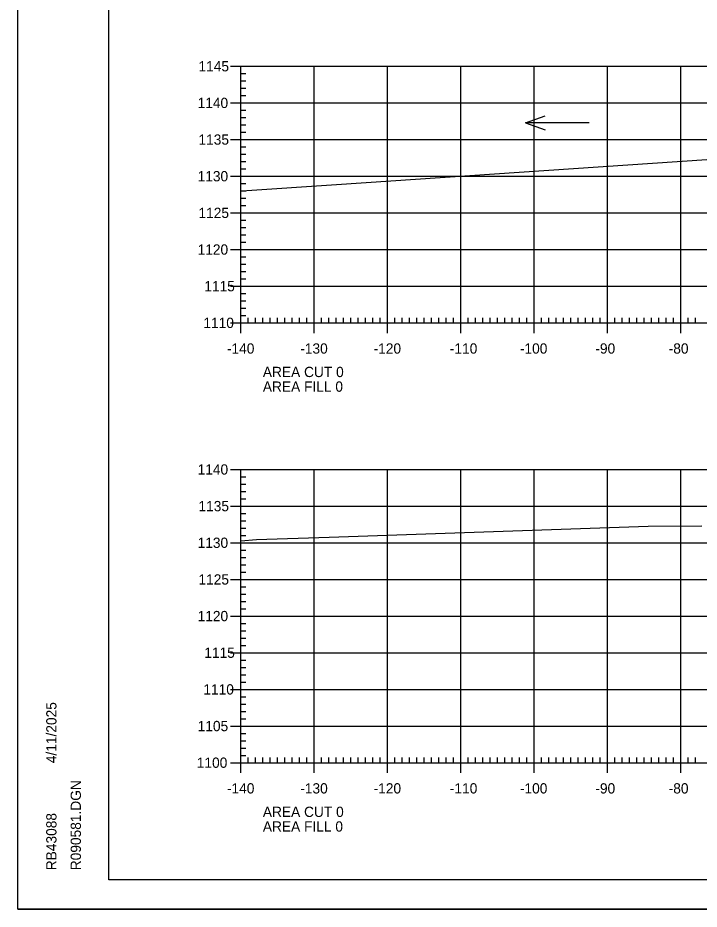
# Model space of a CAD drawing. Extents: x 1322838 to 1324533, y 339903 to 351025.
# Drawn here: x 1323533.3 to 1323626.2, y 350811.9 to 350933.5 of the extents above; entities that cross this region are included whole.
import ezdxf

# ---------------------------------------------------------------- set-up
doc = ezdxf.new("R2010")
doc.units = 0
for name, color, linetype in [('R_Axis', 7, 'Continuous'), ('R_Axis Annot', 7, 'Continuous'), ('R_Exist Surface', 7, 'Continuous'), ('R_Grid', 7, 'Continuous'), ('R_No Plot', 7, 'Continuous'), ('R_Water Annot', 7, 'Continuous')]:
    doc.layers.add(name, color=color, linetype=linetype)

msp = doc.modelspace()

# ---------------------------------------------------------------- linework, layer by layer
at = {"layer": 'R_Axis'}
for p, q in [((1323562.32, 350926.92), (1323565.12, 350926.92)), ((1323563.72, 350891.92), (1323563.72, 350926.92)), ((1323563.72, 350925.92), (1323564.42, 350925.92)), ((1323563.72, 350924.92), (1323564.42, 350924.92)), ((1323563.72, 350923.92), (1323564.42, 350923.92)), ((1323563.72, 350922.92), (1323564.42, 350922.92)), ((1323562.32, 350921.92), (1323565.12, 350921.92)), ((1323563.72, 350920.92), (1323564.42, 350920.92)), ((1323563.72, 350919.92), (1323564.42, 350919.92)), ((1323563.72, 350918.92), (1323564.42, 350918.92)), ((1323563.72, 350917.92), (1323564.42, 350917.92)), ((1323562.32, 350916.92), (1323565.12, 350916.92)), ((1323563.72, 350915.92), (1323564.42, 350915.92)), ((1323563.72, 350914.92), (1323564.42, 350914.92)), ((1323563.72, 350913.92), (1323564.42, 350913.92)), ((1323563.72, 350912.92), (1323564.42, 350912.92)), ((1323562.32, 350911.92), (1323565.12, 350911.92)), ((1323563.72, 350910.92), (1323564.42, 350910.92)), ((1323563.72, 350909.92), (1323564.42, 350909.92)), ((1323563.72, 350908.92), (1323564.42, 350908.92)), ((1323563.72, 350907.92), (1323564.42, 350907.92)), ((1323562.32, 350906.92), (1323565.12, 350906.92)), ((1323563.72, 350905.92), (1323564.42, 350905.92)), ((1323563.72, 350904.92), (1323564.42, 350904.92)), ((1323563.72, 350903.92), (1323564.42, 350903.92)), ((1323563.72, 350902.92), (1323564.42, 350902.92)), ((1323562.32, 350901.92), (1323565.12, 350901.92)), ((1323563.72, 350900.92), (1323564.42, 350900.92)), ((1323563.72, 350899.92), (1323564.42, 350899.92)), ((1323563.72, 350898.92), (1323564.42, 350898.92)), ((1323563.72, 350897.92), (1323564.42, 350897.92)), ((1323562.32, 350896.92), (1323565.12, 350896.92)), ((1323563.72, 350895.92), (1323564.42, 350895.92)), ((1323563.72, 350894.92), (1323564.42, 350894.92)), ((1323563.72, 350893.92), (1323564.42, 350893.92)), ((1323563.72, 350890.52), (1323563.72, 350893.32)), ((1323573.72, 350890.52), (1323573.72, 350893.32)), ((1323583.72, 350890.52), (1323583.72, 350893.32)), ((1323593.72, 350890.52), (1323593.72, 350893.32)), ((1323603.72, 350890.52), (1323603.72, 350893.32)), ((1323613.72, 350890.52), (1323613.72, 350893.32)), ((1323623.72, 350890.52), (1323623.72, 350893.32)), ((1323562.32, 350891.92), (1323565.12, 350891.92)), ((1323563.72, 350892.92), (1323564.42, 350892.92)), ((1323563.72, 350891.92), (1323843.72, 350891.92)), ((1323564.72, 350891.92), (1323564.72, 350892.62)), ((1323565.72, 350891.92), (1323565.72, 350892.62)), ((1323566.72, 350891.92), (1323566.72, 350892.62)), ((1323567.72, 350891.92), (1323567.72, 350892.62)), ((1323568.72, 350891.92), (1323568.72, 350892.62)), ((1323569.72, 350891.92), (1323569.72, 350892.62)), ((1323570.72, 350891.92), (1323570.72, 350892.62)), ((1323571.72, 350891.92), (1323571.72, 350892.62)), ((1323572.72, 350891.92), (1323572.72, 350892.62)), ((1323574.72, 350891.92), (1323574.72, 350892.62)), ((1323575.72, 350891.92), (1323575.72, 350892.62)), ((1323576.72, 350891.92), (1323576.72, 350892.62)), ((1323577.72, 350891.92), (1323577.72, 350892.62)), ((1323578.72, 350891.92), (1323578.72, 350892.62)), ((1323579.72, 350891.92), (1323579.72, 350892.62)), ((1323580.72, 350891.92), (1323580.72, 350892.62)), ((1323581.72, 350891.92), (1323581.72, 350892.62)), ((1323582.72, 350891.92), (1323582.72, 350892.62)), ((1323584.72, 350891.92), (1323584.72, 350892.62)), ((1323585.72, 350891.92), (1323585.72, 350892.62)), ((1323586.72, 350891.92), (1323586.72, 350892.62)), ((1323587.72, 350891.92), (1323587.72, 350892.62)), ((1323588.72, 350891.92), (1323588.72, 350892.62)), ((1323589.72, 350891.92), (1323589.72, 350892.62)), ((1323590.72, 350891.92), (1323590.72, 350892.62)), ((1323591.72, 350891.92), (1323591.72, 350892.62)), ((1323592.72, 350891.92), (1323592.72, 350892.62)), ((1323594.72, 350891.92), (1323594.72, 350892.62)), ((1323595.72, 350891.92), (1323595.72, 350892.62)), ((1323596.72, 350891.92), (1323596.72, 350892.62)), ((1323597.72, 350891.92), (1323597.72, 350892.62)), ((1323598.72, 350891.92), (1323598.72, 350892.62)), ((1323599.72, 350891.92), (1323599.72, 350892.62)), ((1323600.72, 350891.92), (1323600.72, 350892.62)), ((1323601.72, 350891.92), (1323601.72, 350892.62)), ((1323602.72, 350891.92), (1323602.72, 350892.62)), ((1323604.72, 350891.92), (1323604.72, 350892.62)), ((1323605.72, 350891.92), (1323605.72, 350892.62)), ((1323606.72, 350891.92), (1323606.72, 350892.62)), ((1323607.72, 350891.92), (1323607.72, 350892.62)), ((1323608.72, 350891.92), (1323608.72, 350892.62)), ((1323609.72, 350891.92), (1323609.72, 350892.62)), ((1323610.72, 350891.92), (1323610.72, 350892.62)), ((1323611.72, 350891.92), (1323611.72, 350892.62)), ((1323612.72, 350891.92), (1323612.72, 350892.62)), ((1323614.72, 350891.92), (1323614.72, 350892.62)), ((1323615.72, 350891.92), (1323615.72, 350892.62)), ((1323616.72, 350891.92), (1323616.72, 350892.62)), ((1323617.72, 350891.92), (1323617.72, 350892.62)), ((1323618.72, 350891.92), (1323618.72, 350892.62)), ((1323619.72, 350891.92), (1323619.72, 350892.62)), ((1323620.72, 350891.92), (1323620.72, 350892.62)), ((1323621.72, 350891.92), (1323621.72, 350892.62)), ((1323622.72, 350891.92), (1323622.72, 350892.62)), ((1323624.72, 350891.92), (1323624.72, 350892.62)), ((1323625.72, 350891.92), (1323625.72, 350892.62)), ((1323562.32, 350871.92), (1323565.12, 350871.92)), ((1323563.72, 350831.92), (1323563.72, 350871.92)), ((1323563.72, 350870.92), (1323564.42, 350870.92)), ((1323563.72, 350869.92), (1323564.42, 350869.92)), ((1323563.72, 350868.92), (1323564.42, 350868.92)), ((1323563.72, 350867.92), (1323564.42, 350867.92)), ((1323562.32, 350866.92), (1323565.12, 350866.92)), ((1323563.72, 350865.92), (1323564.42, 350865.92)), ((1323563.72, 350864.92), (1323564.42, 350864.92)), ((1323563.72, 350863.92), (1323564.42, 350863.92)), ((1323563.72, 350862.92), (1323564.42, 350862.92)), ((1323562.32, 350861.92), (1323565.12, 350861.92)), ((1323563.72, 350860.92), (1323564.42, 350860.92)), ((1323563.72, 350859.92), (1323564.42, 350859.92)), ((1323563.72, 350858.92), (1323564.42, 350858.92)), ((1323563.72, 350857.92), (1323564.42, 350857.92)), ((1323562.32, 350856.92), (1323565.12, 350856.92)), ((1323563.72, 350855.92), (1323564.42, 350855.92)), ((1323563.72, 350854.92), (1323564.42, 350854.92)), ((1323563.72, 350853.92), (1323564.42, 350853.92)), ((1323563.72, 350852.92), (1323564.42, 350852.92)), ((1323562.32, 350851.92), (1323565.12, 350851.92)), ((1323563.72, 350850.92), (1323564.42, 350850.92)), ((1323563.72, 350849.92), (1323564.42, 350849.92)), ((1323563.72, 350848.92), (1323564.42, 350848.92)), ((1323562.32, 350846.92), (1323565.12, 350846.92)), ((1323563.72, 350847.92), (1323564.42, 350847.92)), ((1323563.72, 350845.92), (1323564.42, 350845.92)), ((1323563.72, 350844.92), (1323564.42, 350844.92)), ((1323563.72, 350843.92), (1323564.42, 350843.92)), ((1323563.72, 350842.92), (1323564.42, 350842.92)), ((1323562.32, 350841.92), (1323565.12, 350841.92)), ((1323563.72, 350840.92), (1323564.42, 350840.92)), ((1323563.72, 350839.92), (1323564.42, 350839.92)), ((1323563.72, 350838.92), (1323564.42, 350838.92)), ((1323563.72, 350837.92), (1323564.42, 350837.92)), ((1323562.32, 350836.92), (1323565.12, 350836.92)), ((1323563.72, 350835.92), (1323564.42, 350835.92)), ((1323563.72, 350834.92), (1323564.42, 350834.92)), ((1323563.72, 350833.92), (1323564.42, 350833.92)), ((1323563.72, 350830.52), (1323563.72, 350833.32)), ((1323563.72, 350832.92), (1323564.42, 350832.92)), ((1323564.72, 350831.92), (1323564.72, 350832.62)), ((1323565.72, 350831.92), (1323565.72, 350832.62)), ((1323566.72, 350831.92), (1323566.72, 350832.62)), ((1323567.72, 350831.92), (1323567.72, 350832.62)), ((1323568.72, 350831.92), (1323568.72, 350832.62)), ((1323569.72, 350831.92), (1323569.72, 350832.62)), ((1323570.72, 350831.92), (1323570.72, 350832.62)), ((1323571.72, 350831.92), (1323571.72, 350832.62)), ((1323572.72, 350831.92), (1323572.72, 350832.62)), ((1323573.72, 350830.52), (1323573.72, 350833.32)), ((1323574.72, 350831.92), (1323574.72, 350832.62)), ((1323575.72, 350831.92), (1323575.72, 350832.62)), ((1323576.72, 350831.92), (1323576.72, 350832.62)), ((1323577.72, 350831.92), (1323577.72, 350832.62)), ((1323578.72, 350831.92), (1323578.72, 350832.62)), ((1323579.72, 350831.92), (1323579.72, 350832.62)), ((1323580.72, 350831.92), (1323580.72, 350832.62)), ((1323581.72, 350831.92), (1323581.72, 350832.62)), ((1323582.72, 350831.92), (1323582.72, 350832.62)), ((1323583.72, 350830.52), (1323583.72, 350833.32)), ((1323584.72, 350831.92), (1323584.72, 350832.62)), ((1323585.72, 350831.92), (1323585.72, 350832.62)), ((1323586.72, 350831.92), (1323586.72, 350832.62)), ((1323587.72, 350831.92), (1323587.72, 350832.62)), ((1323588.72, 350831.92), (1323588.72, 350832.62)), ((1323589.72, 350831.92), (1323589.72, 350832.62)), ((1323590.72, 350831.92), (1323590.72, 350832.62)), ((1323591.72, 350831.92), (1323591.72, 350832.62)), ((1323592.72, 350831.92), (1323592.72, 350832.62)), ((1323593.72, 350830.52), (1323593.72, 350833.32)), ((1323594.72, 350831.92), (1323594.72, 350832.62)), ((1323595.72, 350831.92), (1323595.72, 350832.62)), ((1323596.72, 350831.92), (1323596.72, 350832.62)), ((1323597.72, 350831.92), (1323597.72, 350832.62)), ((1323598.72, 350831.92), (1323598.72, 350832.62)), ((1323599.72, 350831.92), (1323599.72, 350832.62)), ((1323600.72, 350831.92), (1323600.72, 350832.62)), ((1323601.72, 350831.92), (1323601.72, 350832.62)), ((1323602.72, 350831.92), (1323602.72, 350832.62)), ((1323603.72, 350830.52), (1323603.72, 350833.32)), ((1323604.72, 350831.92), (1323604.72, 350832.62)), ((1323605.72, 350831.92), (1323605.72, 350832.62)), ((1323606.72, 350831.92), (1323606.72, 350832.62)), ((1323607.72, 350831.92), (1323607.72, 350832.62)), ((1323608.72, 350831.92), (1323608.72, 350832.62)), ((1323609.72, 350831.92), (1323609.72, 350832.62)), ((1323610.72, 350831.92), (1323610.72, 350832.62)), ((1323611.72, 350831.92), (1323611.72, 350832.62)), ((1323612.72, 350831.92), (1323612.72, 350832.62)), ((1323613.72, 350830.52), (1323613.72, 350833.32)), ((1323614.72, 350831.92), (1323614.72, 350832.62)), ((1323615.72, 350831.92), (1323615.72, 350832.62)), ((1323616.72, 350831.92), (1323616.72, 350832.62)), ((1323617.72, 350831.92), (1323617.72, 350832.62)), ((1323618.72, 350831.92), (1323618.72, 350832.62)), ((1323619.72, 350831.92), (1323619.72, 350832.62)), ((1323620.72, 350831.92), (1323620.72, 350832.62)), ((1323621.72, 350831.92), (1323621.72, 350832.62)), ((1323622.72, 350831.92), (1323622.72, 350832.62)), ((1323623.72, 350830.52), (1323623.72, 350833.32)), ((1323624.72, 350831.92), (1323624.72, 350832.62)), ((1323625.72, 350831.92), (1323625.72, 350832.62)), ((1323562.32, 350831.92), (1323565.12, 350831.92)), ((1323563.72, 350831.92), (1323843.72, 350831.92))]:
    msp.add_line(p, q, dxfattribs=at)
at = {"layer": 'R_Exist Surface'}
for points in [[(1323563.72, 350909.89), (1323563.84, 350909.91), (1323576.75, 350910.77), (1323627.27, 350914.21), (1323637.04, 350914.44), (1323645.61, 350914.83), (1323656.13, 350915.01), (1323658.08, 350915.14), (1323666.13, 350915.71), (1323669.96, 350916.13), (1323672.04, 350916.36), (1323672.71, 350916.43), (1323682.91, 350916.6), (1323685.7, 350916.64), (1323688.61, 350916.58), (1323698.59, 350916.36), (1323700.9, 350916.09), (1323701.66, 350915.99), (1323704.86, 350915.7), (1323705.67, 350915.64), (1323714.79, 350912.91), (1323716.85, 350912.28), (1323725.71, 350910.38)], [(1323563.72, 350862.2), (1323565.87, 350862.36), (1323575.77, 350862.69), (1323619.26, 350864.18), (1323626.56, 350864.24)]]:
    msp.add_lwpolyline(points, dxfattribs=at)
at = {"layer": 'R_Grid'}
for p, q in [((1323563.72, 350926.92), (1323843.72, 350926.92)), ((1323563.72, 350891.92), (1323563.72, 350926.92)), ((1323573.72, 350891.92), (1323573.72, 350926.92)), ((1323583.72, 350891.92), (1323583.72, 350926.92)), ((1323593.72, 350891.92), (1323593.72, 350926.92)), ((1323603.72, 350891.92), (1323603.72, 350926.92)), ((1323613.72, 350891.92), (1323613.72, 350926.92)), ((1323623.72, 350891.92), (1323623.72, 350926.92)), ((1323563.72, 350921.92), (1323843.72, 350921.92)), ((1323563.72, 350916.92), (1323843.72, 350916.92)), ((1323563.72, 350911.92), (1323843.72, 350911.92)), ((1323563.72, 350906.92), (1323843.72, 350906.92)), ((1323563.72, 350901.92), (1323843.72, 350901.92)), ((1323563.72, 350896.92), (1323843.72, 350896.92)), ((1323563.72, 350891.92), (1323843.72, 350891.92)), ((1323563.72, 350871.92), (1323843.72, 350871.92)), ((1323563.72, 350831.92), (1323563.72, 350871.92)), ((1323573.72, 350831.92), (1323573.72, 350871.92)), ((1323583.72, 350831.92), (1323583.72, 350871.92)), ((1323593.72, 350831.92), (1323593.72, 350871.92)), ((1323603.72, 350831.92), (1323603.72, 350871.92)), ((1323613.72, 350831.92), (1323613.72, 350871.92)), ((1323623.72, 350831.92), (1323623.72, 350871.92)), ((1323563.72, 350866.92), (1323843.72, 350866.92)), ((1323563.72, 350861.92), (1323843.72, 350861.92)), ((1323563.72, 350856.92), (1323843.72, 350856.92)), ((1323563.72, 350851.92), (1323843.72, 350851.92)), ((1323563.72, 350846.92), (1323843.72, 350846.92)), ((1323563.72, 350841.92), (1323843.72, 350841.92)), ((1323563.72, 350836.92), (1323843.72, 350836.92)), ((1323563.72, 350831.92), (1323843.72, 350831.92))]:
    msp.add_line(p, q, dxfattribs=at)
at = {"layer": 'R_No Plot'}
for p, q in [((1323545.72, 350815.92), (1323545.72, 351021.38)), ((1323545.72, 350815.92), (1323545.72, 350815.92)), ((1323861.9, 350815.92), (1323545.72, 350815.92)), ((1323533.31, 350811.94), (1323866.65, 350811.94))]:
    msp.add_line(p, q, dxfattribs=at)
for points in [[(1323533.31, 351025.28), (1323866.65, 351025.28), (1323866.65, 350811.94), (1323533.31, 350811.94)], [(1323779.64, 351021.38), (1323779.64, 351011.5), (1323815.37, 351011.5), (1323815.37, 351008.58), (1323838.57, 351008.58), (1323838.57, 350984.25), (1323861.9, 350984.25), (1323861.9, 350815.92), (1323545.72, 350815.92), (1323545.72, 351021.38)]]:
    msp.add_lwpolyline(points, close=True, dxfattribs=at)
at = {"layer": 'R_Water Annot'}
for p, q in [((1323602.54, 350919.2), (1323605.2, 350920.17)), ((1323611.23, 350919.2), (1323602.54, 350919.2)), ((1323602.54, 350919.2), (1323605.2, 350918.23))]:
    msp.add_line(p, q, dxfattribs=at)

# ---------------------------------------------------------------- texts
at = {"layer": 'R_Axis Annot'}
for s, p in [('1145', (1323557.94, 350926.22)), ('1140', (1323557.82, 350921.22)), ('1135', (1323557.94, 350916.22)), ('1130', (1323557.82, 350911.22)), ('1125', (1323557.94, 350906.22)), ('1120', (1323557.82, 350901.22)), ('1115', (1323558.73, 350896.22)), ('1110', (1323558.61, 350891.22)), ('-140', (1323561.82, 350887.72)), ('-130', (1323571.82, 350887.72)), ('-120', (1323581.82, 350887.72)), ('-110', (1323592.22, 350887.72)), ('-100', (1323601.77, 350887.72)), ('-90', (1323612.06, 350887.72)), ('-80', (1323622.06, 350887.72)), ('AREA CUT 0', (1323566.72, 350884.52)), ('AREA FILL 0', (1323566.72, 350882.52)), ('1140', (1323557.82, 350871.22)), ('1135', (1323557.94, 350866.22)), ('1130', (1323557.82, 350861.22)), ('1125', (1323557.94, 350856.22)), ('1120', (1323557.82, 350851.22)), ('1115', (1323558.73, 350846.22)), ('1110', (1323558.61, 350841.22)), ('1105', (1323557.83, 350836.22)), ('1100', (1323557.71, 350831.22)), ('-140', (1323561.82, 350827.72)), ('-130', (1323571.82, 350827.72)), ('-120', (1323581.82, 350827.72)), ('-110', (1323592.22, 350827.72)), ('-100', (1323601.77, 350827.72)), ('-90', (1323612.06, 350827.72)), ('-80', (1323622.06, 350827.72)), ('AREA CUT 0', (1323566.72, 350824.52)), ('AREA FILL 0', (1323566.72, 350822.52))]:
    msp.add_text(s, height=1.4, dxfattribs=at).set_placement(p)
at = {"layer": 'R_No Plot'}
for s, p in [('4/11/2025', (1323538.58, 350831.85)), ('R090581.DGN', (1323541.91, 350817.25)), ('RB43088', (1323538.58, 350817.25))]:
    msp.add_text(s, height=1.4, rotation=90, dxfattribs=at).set_placement(p)

doc.saveas('drawing.dxf')
